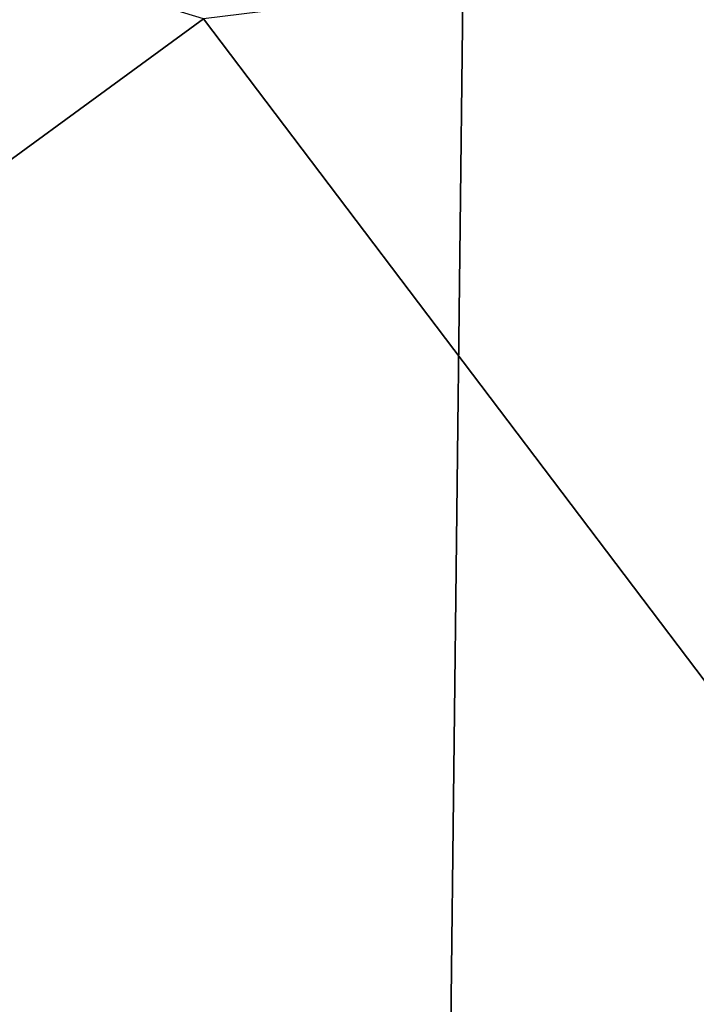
# Model space of a CAD drawing. Header units: metres. Extents: x -240 to 45, y -77 to 27.
# Tile 886 of 1056: x -1.542 to -1.154, y -14.653 to -14.089. Entities that reach past the tile are written whole.
import ezdxf

# ---------------------------------------------------------------- set-up
doc = ezdxf.new("R2010")
doc.units = ezdxf.units.M
doc.layers.add('solid_102011X2', color=7, linetype='CONTINUOUS')

msp = doc.modelspace()

# ---------------------------------------------------------------- linework, layer by layer
at = {"layer": 'solid_102011X2'}
for points in [[(-0.195035, 26.807165), (-0.815695, -26.79998), (-1.435043, -26.778946), (-0.815657, 26.799982)], [(-2.052041, -26.744244), (-1.435043, 26.778946), (-0.815657, 26.799982), (-1.435043, -26.778946)], [(-2.668721, -26.695908), (-2.052287, 26.744225), (-1.435043, 26.778946), (-2.052041, -26.744244)], [(-1.436754, -14.088786, 86.908394), (-2.46742, -13.776502, 82.853462), (-1.963333, -14.473657, 82.77739)], [(-1.135479, -13.891657, 89.24614), (-0.913752, -14.11952, 89.668884), (-0.941032, -14.071074, 89.707283), (-1.163648, -13.842837, 89.283882)], [(-0.99283, -14.13568, 89.057678), (-1.021599, -14.086887, 89.095345), (-1.166884, -13.936103, 88.896675), (-1.149188, -13.97366, 88.843605)], [(-1.095283, -14.086608, 88.684303), (-1.113386, -14.048919, 88.737411), (-1.436754, -14.088786, 86.908394), (-0.903009, -14.793419, 86.831825)], [(-1.436754, -14.088786, 86.908394), (-1.963333, -14.473657, 82.77739), (-1.434725, -15.152013, 82.697617), (-0.903009, -14.793419, 86.831825)], [(-1.963333, -14.473657, 82.77739), (-2.60955, -14.729966, 78.670776), (-2.065584, -15.417009, 78.584442), (-1.434725, -15.152013, 82.697617)]]:
    msp.add_3dface(points, dxfattribs=at)

doc.saveas('drawing.dxf')
